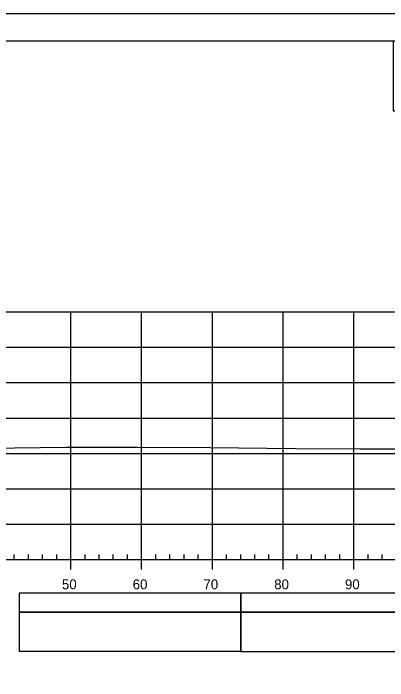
# Model space of a CAD drawing. Extents: x 1386544 to 1388153, y 379785 to 390999.
# Drawn here: x 1386756.7 to 1386809.6, y 384611 to 384705.3 of the extents above; entities that cross this region are included whole.
import ezdxf

# ---------------------------------------------------------------- set-up
doc = ezdxf.new("R2010")
doc.units = 0
for name, color, linetype in [('R_Axis', 7, 'Continuous'), ('R_Axis Annot', 7, 'Continuous'), ('R_Border', 7, 'Continuous'), ('R_Exist Surface', 7, 'Continuous'), ('R_Grid', 7, 'Continuous'), ('R_No Plot', 7, 'Continuous'), ('R_Striping', 7, 'Continuous')]:
    doc.layers.add(name, color=color, linetype=linetype)

msp = doc.modelspace()

# ---------------------------------------------------------------- linework, layer by layer
at = {"layer": 'R_Axis'}
for p, q in [((1386756.87, 384628.089), (1386756.87, 384628.789)), ((1386758.87, 384628.089), (1386758.87, 384628.789)), ((1386760.87, 384628.089), (1386760.87, 384628.789)), ((1386762.87, 384628.089), (1386762.87, 384628.789)), ((1386766.87, 384628.089), (1386766.87, 384628.789)), ((1386768.87, 384628.089), (1386768.87, 384628.789)), ((1386770.87, 384628.089), (1386770.87, 384628.789)), ((1386772.87, 384628.089), (1386772.87, 384628.789)), ((1386776.87, 384628.089), (1386776.87, 384628.789)), ((1386778.87, 384628.089), (1386778.87, 384628.789)), ((1386780.87, 384628.089), (1386780.87, 384628.789)), ((1386782.87, 384628.089), (1386782.87, 384628.789)), ((1386786.87, 384628.089), (1386786.87, 384628.789)), ((1386788.87, 384628.089), (1386788.87, 384628.789)), ((1386790.87, 384628.089), (1386790.87, 384628.789)), ((1386792.87, 384628.089), (1386792.87, 384628.789)), ((1386796.87, 384628.089), (1386796.87, 384628.789)), ((1386798.87, 384628.089), (1386798.87, 384628.789)), ((1386800.87, 384628.089), (1386800.87, 384628.789)), ((1386802.87, 384628.089), (1386802.87, 384628.789)), ((1386806.87, 384628.089), (1386806.87, 384628.789)), ((1386808.87, 384628.089), (1386808.87, 384628.789)), ((1386569.87, 384628.089), (1386859.87, 384628.089)), ((1386764.87, 384626.689), (1386764.87, 384628.089)), ((1386774.87, 384626.689), (1386774.87, 384628.089)), ((1386784.87, 384626.689), (1386784.87, 384628.089)), ((1386794.87, 384626.689), (1386794.87, 384628.089)), ((1386804.87, 384626.689), (1386804.87, 384628.089))]:
    msp.add_line(p, q, dxfattribs=at)
at = {"layer": 'R_Axis Annot'}
for points in [[(1386788.891, 384620.645), (1386859.87, 384620.645), (1386859.87, 384623.353), (1386788.891, 384623.353)], [(1386788.891, 384615.117), (1386859.87, 384615.117), (1386859.87, 384620.645), (1386788.891, 384620.645)]]:
    msp.add_lwpolyline(points, close=True, dxfattribs=at)
at = {"layer": 'R_Border'}
msp.add_line((1386556.87, 384701.382), (1386873.05, 384701.382), dxfattribs=at)
at = {"layer": 'R_Exist Surface'}
msp.add_lwpolyline([(1386753.201, 384643.853), (1386764.227, 384643.964), (1386774.286, 384643.989), (1386784.577, 384643.904), (1386796.67, 384643.771), (1386805.725, 384643.753), (1386817.386, 384643.743), (1386820.603, 384643.754), (1386826.69, 384643.627), (1386836.94, 384643.674), (1386846.658, 384643.615), (1386859.87, 384643.653)], dxfattribs=at)
at = {"layer": 'R_Grid'}
for p, q in [((1386569.87, 384663.089), (1386859.87, 384663.089)), ((1386764.87, 384628.089), (1386764.87, 384663.089)), ((1386774.87, 384628.089), (1386774.87, 384663.089)), ((1386784.87, 384628.089), (1386784.87, 384663.089)), ((1386794.87, 384628.089), (1386794.87, 384663.089)), ((1386804.87, 384628.089), (1386804.87, 384663.089)), ((1386569.87, 384658.089), (1386859.87, 384658.089)), ((1386569.87, 384653.089), (1386859.87, 384653.089)), ((1386569.87, 384648.089), (1386859.87, 384648.089)), ((1386569.87, 384643.089), (1386859.87, 384643.089)), ((1386569.87, 384638.089), (1386859.87, 384638.089)), ((1386569.87, 384633.089), (1386859.87, 384633.089)), ((1386569.87, 384628.089), (1386859.87, 384628.089))]:
    msp.add_line(p, q, dxfattribs=at)
at = {"layer": 'R_No Plot'}
msp.add_line((1386544.47, 384705.277), (1386877.803, 384705.277), dxfattribs=at)
for points in [[(1386544.463, 384705.277), (1386877.803, 384705.277), (1386877.803, 384491.939), (1386544.463, 384491.939)], [(1386790.79, 384701.382), (1386810.41, 384701.382), (1386810.41, 384691.502), (1386826.523, 384691.502), (1386849.722, 384691.502), (1386849.722, 384667.17), (1386873.05, 384667.17), (1386873.05, 384495.922), (1386556.87, 384495.922), (1386556.87, 384701.382)]]:
    msp.add_lwpolyline(points, close=True, dxfattribs=at)
at = {"layer": 'R_Striping'}
for points in [[(1386757.551, 384620.647), (1386788.891, 384620.647), (1386788.891, 384623.353), (1386757.551, 384623.353)], [(1386757.551, 384615.125), (1386788.891, 384615.125), (1386788.891, 384620.647), (1386757.551, 384620.647)]]:
    msp.add_lwpolyline(points, close=True, dxfattribs=at)

# ---------------------------------------------------------------- texts
at = {"layer": 'R_Axis Annot'}
for s, p in [('50', (1386763.609, 384623.889)), ('60', (1386773.609, 384623.889)), ('70', (1386783.609, 384623.889)), ('80', (1386793.609, 384623.889)), ('90', (1386803.609, 384623.889))]:
    msp.add_text(s, height=1.4, dxfattribs=at).set_placement(p)

doc.saveas('drawing.dxf')
